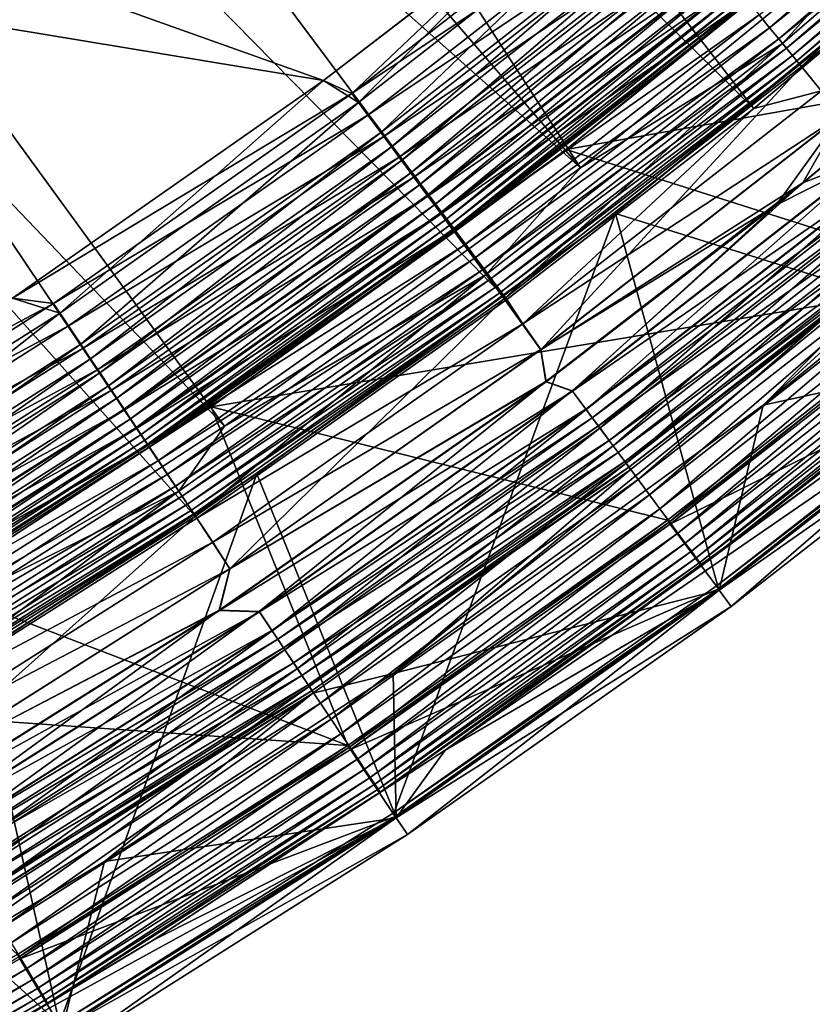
# Model space of a CAD drawing. Header units: metres. Extents: x -901 to 901, y -486 to 401.
# Tile 266 of 370: x 802 to 822, y -371 to -347. Entities that reach past the tile are written whole.
import ezdxf

# ---------------------------------------------------------------- set-up
doc = ezdxf.new("R2010")
doc.units = ezdxf.units.M

msp = doc.modelspace()

# ---------------------------------------------------------------- linework, layer by layer
at = {"layer": 'top'}
for points in [[(783.162964, -338.748993, -620), (809.654236, -348.189758, -620), (776.2547, -342.662476, -620)], [(776.2547, -342.662476, -618), (809.654236, -348.189758, -618), (783.162964, -338.748993, -618)], [(815.076965, -344.025665, -620), (809.654236, -348.189758, -620), (783.162964, -338.748993, -620)], [(809.654236, -348.189758, -618), (815.710266, -343.518036, -618), (783.162964, -338.748993, -618)], [(820.691467, -346.881836, -616.963562), (820.43219, -346.565948, -617.502808), (827.715332, -340.825775, -616.963562)], [(820.691467, -346.881836, -616.963562), (827.715332, -340.825775, -616.963562), (827.953674, -341.088715, -616.387024)], [(820.916626, -347.156158, -616.387024), (820.691467, -346.881836, -616.963562), (827.953674, -341.088715, -616.387024)], [(827.953674, -341.088715, -616.387024), (828.153381, -341.309021, -615.778259), (820.916626, -347.156158, -616.387024)], [(828.153381, -341.309021, -615.778259), (821.105286, -347.386017, -615.778259), (820.916626, -347.156158, -616.387024)], [(828.153381, -341.309021, -615.778259), (828.312256, -341.484283, -615.142639), (821.105286, -347.386017, -615.778259)], [(828.312256, -341.484283, -615.142639), (821.25531, -347.568848, -615.142639), (821.105286, -347.386017, -615.778259)], [(821.25531, -347.568848, -615.142639), (828.312256, -341.484283, -615.142639), (828.429077, -341.61319, -614.487244)], [(821.365723, -347.703308, -614.487244), (821.25531, -347.568848, -615.142639), (828.429077, -341.61319, -614.487244)], [(821.365723, -347.703308, -614.487244), (828.429077, -341.61319, -614.487244), (828.502991, -341.694733, -613.819397)], [(821.435547, -347.788361, -613.819397), (821.365723, -347.703308, -614.487244), (828.502991, -341.694733, -613.819397)], [(828.502991, -341.694733, -613.819397), (825.368408, -344.534973, -613.146606), (821.435547, -347.788361, -613.819397)], [(809.654236, -348.189758, -620), (801.958496, -353.575134, -620), (776.2547, -342.662476, -620)], [(801.958496, -353.575104, -618), (809.654236, -348.189758, -618), (776.2547, -342.662476, -618)], [(810.350159, -348.505585, -619.966919), (817.466675, -342.952972, -619.966919), (817.891479, -343.470581, -619.86853)], [(810.350159, -348.505585, -619.966919), (815.076965, -344.025665, -620), (817.466675, -342.952972, -619.966919)], [(817.647156, -343.172913, -617.90625), (815.710266, -343.518036, -618), (810.519653, -348.7341, -617.90625)], [(810.519653, -348.7341, -617.90625), (811.071228, -349.477631, -617.629578), (817.647156, -343.172913, -617.90625)], [(811.071228, -349.477631, -617.629578), (818.234558, -343.888519, -617.629578), (817.647156, -343.172913, -617.90625)], [(815.656799, -349.89209, -613.111694), (833.115356, -346.794128, -107.279144), (824.058167, -343.024353, -613.111694)], [(820.174988, -346.252655, -613.591614), (815.656799, -349.89209, -613.111694), (824.058167, -343.024353, -613.111694)], [(810.749084, -349.043396, -619.86853), (810.350159, -348.505585, -619.966919), (817.891479, -343.470581, -619.86853)], [(810.749084, -349.043396, -619.86853), (817.891479, -343.470581, -619.86853), (818.309204, -343.979462, -619.706055)], [(815.710266, -343.518036, -618), (809.654236, -348.189758, -618), (810.519653, -348.7341, -617.90625)], [(811.071228, -349.477631, -617.629578), (811.332092, -349.829285, -617.425049), (818.234558, -343.888519, -617.629578)], [(811.332092, -349.829285, -617.425049), (818.512329, -344.226929, -617.425049), (818.234558, -343.888519, -617.629578)], [(810.350159, -348.505585, -619.966919), (809.654236, -348.189758, -620), (815.076965, -344.025665, -620)], [(811.141296, -349.572144, -619.706055), (810.749084, -349.043396, -619.86853), (818.309204, -343.979462, -619.706055)], [(818.309204, -343.979462, -619.706055), (818.714966, -344.473877, -619.480652), (811.141296, -349.572144, -619.706055)], [(811.579651, -350.163025, -617.179138), (818.512329, -344.226929, -617.425049), (811.332092, -349.829285, -617.425049)], [(811.579651, -350.163025, -617.179138), (818.776001, -344.548157, -617.179138), (818.512329, -344.226929, -617.425049)], [(818.714966, -344.473877, -619.480652), (811.5224, -350.085846, -619.480652), (811.141296, -349.572144, -619.706055)], [(818.714966, -344.473877, -619.480652), (819.104431, -344.948334, -619.19397), (811.5224, -350.085846, -619.480652)], [(811.811829, -350.476013, -616.894409), (818.776001, -344.548157, -617.179138), (811.579651, -350.163025, -617.179138)], [(811.811829, -350.476013, -616.894409), (819.023193, -344.849365, -616.894409), (818.776001, -344.548157, -617.179138)], [(825.368408, -344.534973, -613.146606), (827.106445, -354.669556, -107.314049), (816.877258, -351.476166, -613.146606)], [(825.368408, -344.534973, -613.146606), (816.877258, -351.476166, -613.146606), (821.435547, -347.788361, -613.819397)], [(812.026367, -350.765289, -616.573364), (819.023193, -344.849365, -616.894409), (811.811829, -350.476013, -616.894409)], [(812.026367, -350.765289, -616.573364), (819.251709, -345.127777, -616.573364), (819.023193, -344.849365, -616.894409)], [(819.104431, -344.948334, -619.19397), (811.888062, -350.578857, -619.19397), (811.5224, -350.085846, -619.480652)], [(811.888062, -350.578857, -619.19397), (819.104431, -344.948334, -619.19397), (819.47406, -345.398682, -618.849182)], [(812.221375, -351.028107, -616.218872), (819.251709, -345.127777, -616.573364), (812.026367, -350.765289, -616.573364)], [(812.221375, -351.028107, -616.218872), (819.459351, -345.380737, -616.218872), (819.251709, -345.127777, -616.573364)], [(812.235168, -351.046783, -618.849182), (811.888062, -350.578857, -619.19397), (819.47406, -345.398682, -618.849182)], [(819.459351, -345.380737, -616.218872), (812.221375, -351.028107, -616.218872), (812.39502, -351.262238, -615.834167)], [(812.235168, -351.046783, -618.849182), (819.47406, -345.398682, -618.849182), (819.820679, -345.820984, -618.449951)], [(819.644287, -345.606049, -615.834167), (819.459351, -345.380737, -616.218872), (812.39502, -351.262238, -615.834167)], [(812.39502, -351.262238, -615.834167), (812.545837, -351.465515, -615.422974), (819.644287, -345.606049, -615.834167)], [(812.545837, -351.465515, -615.422974), (819.804871, -345.801697, -615.422974), (819.644287, -345.606049, -615.834167)], [(812.560669, -351.485565, -618.449951), (812.235168, -351.046783, -618.849182), (819.820679, -345.820984, -618.449951)], [(819.804871, -345.801697, -615.422974), (812.545837, -351.465515, -615.422974), (812.67218, -351.635864, -614.98877)], [(819.820679, -345.820984, -618.449951), (820.141052, -346.211304, -617.999878), (812.560669, -351.485565, -618.449951)], [(819.939453, -345.965637, -614.98877), (819.804871, -345.801697, -615.422974), (812.67218, -351.635864, -614.98877)], [(812.67218, -351.635864, -614.98877), (812.772705, -351.771362, -614.5354), (819.939453, -345.965637, -614.98877)], [(812.772705, -351.771362, -614.5354), (820.046448, -346.096039, -614.5354), (819.939453, -345.965637, -614.98877)], [(820.046448, -346.096039, -614.5354), (812.772705, -351.771362, -614.5354), (812.846619, -351.871033, -614.067932)], [(820.125183, -346.191956, -614.067932), (820.046448, -346.096039, -614.5354), (812.846619, -351.871033, -614.067932)], [(820.141052, -346.211304, -617.999878), (812.861511, -351.891113, -617.999878), (812.560669, -351.485565, -618.449951)], [(812.846619, -351.871033, -614.067932), (812.893372, -351.934082, -613.591614), (820.125183, -346.191956, -614.067932)], [(820.141052, -346.211304, -617.999878), (820.43219, -346.565948, -617.502808), (812.861511, -351.891113, -617.999878)], [(812.893372, -351.934082, -613.591614), (820.174988, -346.252655, -613.591614), (820.125183, -346.191956, -614.067932)], [(812.893372, -351.934082, -613.591614), (815.656799, -349.89209, -613.111694), (820.174988, -346.252655, -613.591614)], [(820.43219, -346.565948, -617.502808), (813.134888, -352.259613, -617.502808), (812.861511, -351.891113, -617.999878)], [(813.134888, -352.259613, -617.502808), (820.43219, -346.565948, -617.502808), (820.691467, -346.881836, -616.963562)], [(813.378357, -352.58786, -616.963562), (813.134888, -352.259613, -617.502808), (820.691467, -346.881836, -616.963562)], [(813.378357, -352.58786, -616.963562), (820.691467, -346.881836, -616.963562), (820.916626, -347.156158, -616.387024)], [(825.789246, -353.113739, -107.279144), (833.115356, -346.794128, -107.279144), (815.656799, -349.89209, -613.111694)], [(813.589783, -352.872864, -616.387024), (813.378357, -352.58786, -616.963562), (820.916626, -347.156158, -616.387024)], [(820.916626, -347.156158, -616.387024), (821.105286, -347.386017, -615.778259), (813.589783, -352.872864, -616.387024)], [(821.105286, -347.386017, -615.778259), (813.766907, -353.111694, -615.778259), (813.589783, -352.872864, -616.387024)], [(821.105286, -347.386017, -615.778259), (821.25531, -347.568848, -615.142639), (813.766907, -353.111694, -615.778259)], [(821.25531, -347.568848, -615.142639), (813.907837, -353.301666, -615.142639), (813.766907, -353.111694, -615.778259)], [(813.907837, -353.301666, -615.142639), (821.25531, -347.568848, -615.142639), (821.365723, -347.703308, -614.487244)], [(814.011475, -353.441376, -614.487244), (813.907837, -353.301666, -615.142639), (821.365723, -347.703308, -614.487244)], [(814.011475, -353.441376, -614.487244), (821.365723, -347.703308, -614.487244), (821.435547, -347.788361, -613.819397)], [(814.077026, -353.529755, -613.819397), (814.011475, -353.441376, -614.487244), (821.435547, -347.788361, -613.819397)], [(821.435547, -347.788361, -613.819397), (816.877258, -351.476166, -613.146606), (814.077026, -353.529755, -613.819397)], [(809.654236, -348.189758, -618), (801.958496, -353.575104, -618), (803.127502, -353.94162, -617.90625)], [(801.958496, -353.575134, -620), (809.654236, -348.189758, -620), (810.350159, -348.505585, -619.966919)], [(810.519653, -348.7341, -617.90625), (809.654236, -348.189758, -618), (803.127502, -353.94162, -617.90625)], [(802.96936, -353.705048, -619.966919), (801.958496, -353.575134, -620), (810.350159, -348.505585, -619.966919)], [(802.96936, -353.705048, -619.966919), (810.350159, -348.505585, -619.966919), (810.749084, -349.043396, -619.86853)], [(803.127502, -353.94162, -617.90625), (803.641907, -354.711304, -617.629578), (810.519653, -348.7341, -617.90625)], [(803.641907, -354.711304, -617.629578), (811.071228, -349.477631, -617.629578), (810.519653, -348.7341, -617.90625)], [(803.341492, -354.26178, -619.86853), (802.96936, -353.705048, -619.966919), (810.749084, -349.043396, -619.86853)], [(803.341492, -354.26178, -619.86853), (810.749084, -349.043396, -619.86853), (811.141296, -349.572144, -619.706055)], [(803.707275, -354.809143, -619.706055), (803.341492, -354.26178, -619.86853), (811.141296, -349.572144, -619.706055)], [(803.641907, -354.711304, -617.629578), (803.885193, -355.075348, -617.425049), (811.071228, -349.477631, -617.629578)], [(811.141296, -349.572144, -619.706055), (811.5224, -350.085846, -619.480652), (803.707275, -354.809143, -619.706055)], [(803.885193, -355.075348, -617.425049), (811.332092, -349.829285, -617.425049), (811.071228, -349.477631, -617.629578)], [(804.116089, -355.420837, -617.179138), (811.332092, -349.829285, -617.425049), (803.885193, -355.075348, -617.425049)], [(804.116089, -355.420837, -617.179138), (811.579651, -350.163025, -617.179138), (811.332092, -349.829285, -617.425049)], [(806.873718, -356.264465, -613.111694), (825.789246, -353.113739, -107.279144), (815.656799, -349.89209, -613.111694)], [(806.873718, -356.264465, -613.111694), (815.656799, -349.89209, -613.111694), (812.893372, -351.934082, -613.591614)], [(811.5224, -350.085846, -619.480652), (804.062683, -355.340912, -619.480652), (803.707275, -354.809143, -619.706055)], [(811.5224, -350.085846, -619.480652), (811.888062, -350.578857, -619.19397), (804.062683, -355.340912, -619.480652)], [(804.332581, -355.744812, -616.894409), (811.579651, -350.163025, -617.179138), (804.116089, -355.420837, -617.179138)], [(804.332581, -355.744812, -616.894409), (811.811829, -350.476013, -616.894409), (811.579651, -350.163025, -617.179138)], [(804.532715, -356.044281, -616.573364), (811.811829, -350.476013, -616.894409), (804.332581, -355.744812, -616.894409)], [(804.532715, -356.044281, -616.573364), (812.026367, -350.765289, -616.573364), (811.811829, -350.476013, -616.894409)], [(811.888062, -350.578857, -619.19397), (804.403748, -355.851288, -619.19397), (804.062683, -355.340912, -619.480652)], [(804.403748, -355.851288, -619.19397), (811.888062, -350.578857, -619.19397), (812.235168, -351.046783, -618.849182)], [(804.7146, -356.316345, -616.218872), (812.026367, -350.765289, -616.573364), (804.532715, -356.044281, -616.573364)], [(804.7146, -356.316345, -616.218872), (812.221375, -351.028107, -616.218872), (812.026367, -350.765289, -616.573364)], [(812.221375, -351.028107, -616.218872), (804.7146, -356.316345, -616.218872), (804.876526, -356.558716, -615.834167)], [(812.39502, -351.262238, -615.834167), (812.221375, -351.028107, -616.218872), (804.876526, -356.558716, -615.834167)], [(804.727478, -356.335663, -618.849182), (804.403748, -355.851288, -619.19397), (812.235168, -351.046783, -618.849182)], [(804.727478, -356.335663, -618.849182), (812.235168, -351.046783, -618.849182), (812.560669, -351.485565, -618.449951)], [(804.876526, -356.558716, -615.834167), (805.017212, -356.769165, -615.422974), (812.39502, -351.262238, -615.834167)], [(805.017212, -356.769165, -615.422974), (812.545837, -351.465515, -615.422974), (812.39502, -351.262238, -615.834167)], [(805.031067, -356.789886, -618.449951), (804.727478, -356.335663, -618.849182), (812.560669, -351.485565, -618.449951)], [(812.545837, -351.465515, -615.422974), (805.017212, -356.769165, -615.422974), (805.135071, -356.945496, -614.98877)], [(812.560669, -351.485565, -618.449951), (812.861511, -351.891113, -617.999878), (805.031067, -356.789886, -618.449951)], [(812.67218, -351.635864, -614.98877), (812.545837, -351.465515, -615.422974), (805.135071, -356.945496, -614.98877)], [(816.877258, -351.476166, -613.146606), (811.401733, -366.300629, -107.314049), (808.000305, -357.916626, -613.146606)], [(816.877258, -351.476166, -613.146606), (808.000305, -357.916626, -613.146606), (814.077026, -353.529755, -613.819397)], [(816.877258, -351.476166, -613.146606), (819.402466, -360.676178, -107.314049), (811.401733, -366.300629, -107.314049)], [(827.106445, -354.669556, -107.314049), (819.402466, -360.676178, -107.314049), (816.877258, -351.476166, -613.146606)], [(805.135071, -356.945496, -614.98877), (805.228821, -357.085754, -614.5354), (812.67218, -351.635864, -614.98877)], [(805.228821, -357.085754, -614.5354), (812.772705, -351.771362, -614.5354), (812.67218, -351.635864, -614.98877)], [(812.861511, -351.891113, -617.999878), (805.311646, -357.209717, -617.999878), (805.031067, -356.789886, -618.449951)], [(812.772705, -351.771362, -614.5354), (805.228821, -357.085754, -614.5354), (805.297729, -357.188904, -614.067932)], [(812.846619, -351.871033, -614.067932), (812.772705, -351.771362, -614.5354), (805.297729, -357.188904, -614.067932)], [(805.297729, -357.188904, -614.067932), (805.34137, -357.254181, -613.591614), (812.846619, -351.871033, -614.067932)], [(812.861511, -351.891113, -617.999878), (813.134888, -352.259613, -617.502808), (805.311646, -357.209717, -617.999878)], [(805.34137, -357.254181, -613.591614), (812.893372, -351.934082, -613.591614), (812.846619, -351.871033, -614.067932)], [(805.34137, -357.254181, -613.591614), (806.873718, -356.264465, -613.111694), (812.893372, -351.934082, -613.591614)], [(813.134888, -352.259613, -617.502808), (805.566589, -357.591187, -617.502808), (805.311646, -357.209717, -617.999878)], [(805.566589, -357.591187, -617.502808), (813.134888, -352.259613, -617.502808), (813.378357, -352.58786, -616.963562)], [(805.79364, -357.930969, -616.963562), (805.566589, -357.591187, -617.502808), (813.378357, -352.58786, -616.963562)], [(805.79364, -357.930969, -616.963562), (813.378357, -352.58786, -616.963562), (813.589783, -352.872864, -616.387024)], [(805.990845, -358.226013, -616.387024), (805.79364, -357.930969, -616.963562), (813.589783, -352.872864, -616.387024)], [(813.589783, -352.872864, -616.387024), (813.766907, -353.111694, -615.778259), (805.990845, -358.226013, -616.387024)], [(813.766907, -353.111694, -615.778259), (806.156067, -358.473236, -615.778259), (805.990845, -358.226013, -616.387024)], [(813.766907, -353.111694, -615.778259), (813.907837, -353.301666, -615.142639), (806.156067, -358.473236, -615.778259)], [(806.873718, -356.264465, -613.111694), (818.161743, -359.066223, -107.279144), (825.789246, -353.113739, -107.279144)], [(818.161743, -359.066223, -107.279144), (818.232483, -359.16156, -98), (825.789246, -353.113739, -107.279144)], [(818.232483, -359.16156, -98), (825.864502, -353.205475, -98), (825.789246, -353.113739, -107.279144)], [(825.864502, -353.205475, -98), (818.232483, -359.16156, -98), (827.133362, -354.751526, -98)], [(813.907837, -353.301666, -615.142639), (806.287537, -358.669891, -615.142639), (806.156067, -358.473236, -615.778259)], [(806.287537, -358.669891, -615.142639), (813.907837, -353.301666, -615.142639), (814.011475, -353.441376, -614.487244)], [(806.384155, -358.814514, -614.487244), (806.287537, -358.669891, -615.142639), (814.011475, -353.441376, -614.487244)], [(806.384155, -358.814514, -614.487244), (814.011475, -353.441376, -614.487244), (814.077026, -353.529755, -613.819397)], [(794.731628, -358.122803, -620), (801.958496, -353.575134, -620), (802.96936, -353.705048, -619.966919)], [(795.341492, -358.53894, -619.966919), (794.731628, -358.122803, -620), (802.96936, -353.705048, -619.966919)], [(795.341492, -358.53894, -619.966919), (802.96936, -353.705048, -619.966919), (803.341492, -354.26178, -619.86853)], [(803.127502, -353.94162, -617.90625), (801.958496, -353.575104, -618), (795.487793, -358.78299, -617.90625)], [(806.445313, -358.906036, -613.819397), (806.384155, -358.814514, -614.487244), (814.077026, -353.529755, -613.819397)], [(814.077026, -353.529755, -613.819397), (808.000305, -357.916626, -613.146606), (806.445313, -358.906036, -613.819397)], [(795.487793, -358.78299, -617.90625), (795.963867, -359.576996, -617.629578), (803.127502, -353.94162, -617.90625)], [(795.963867, -359.576996, -617.629578), (803.641907, -354.711304, -617.629578), (803.127502, -353.94162, -617.90625)], [(795.685852, -359.113281, -619.86853), (795.341492, -358.53894, -619.966919), (803.341492, -354.26178, -619.86853)], [(795.685852, -359.113281, -619.86853), (803.341492, -354.26178, -619.86853), (803.707275, -354.809143, -619.706055)], [(819.402466, -360.676178, -107.314049), (827.106445, -354.669556, -107.314049), (827.133362, -354.751526, -98)], [(796.024353, -359.677917, -619.706055), (795.685852, -359.113281, -619.86853), (803.707275, -354.809143, -619.706055)], [(795.963867, -359.576996, -617.629578), (796.188965, -359.952545, -617.425049), (803.641907, -354.711304, -617.629578)], [(803.707275, -354.809143, -619.706055), (804.062683, -355.340912, -619.480652), (796.024353, -359.677917, -619.706055)], [(796.188965, -359.952545, -617.425049), (803.885193, -355.075348, -617.425049), (803.641907, -354.711304, -617.629578)], [(827.133362, -354.751526, -98), (818.232483, -359.16156, -98), (819.423889, -360.768005, -98)], [(819.423889, -360.768005, -98), (819.402466, -360.676178, -107.314049), (827.133362, -354.751526, -98)], [(796.402649, -360.30896, -617.179138), (803.885193, -355.075348, -617.425049), (796.188965, -359.952545, -617.425049)], [(796.402649, -360.30896, -617.179138), (804.116089, -355.420837, -617.179138), (803.885193, -355.075348, -617.425049)], [(804.062683, -355.340912, -619.480652), (796.35321, -360.226501, -619.480652), (796.024353, -359.677917, -619.706055)], [(804.062683, -355.340912, -619.480652), (804.403748, -355.851288, -619.19397), (796.35321, -360.226501, -619.480652)], [(796.603027, -360.643158, -616.894409), (804.116089, -355.420837, -617.179138), (796.402649, -360.30896, -617.179138)], [(796.603027, -360.643158, -616.894409), (804.332581, -355.744812, -616.894409), (804.116089, -355.420837, -617.179138)], [(804.403748, -355.851288, -619.19397), (796.668884, -360.752991, -619.19397), (796.35321, -360.226501, -619.480652)], [(796.788208, -360.952087, -616.573364), (804.332581, -355.744812, -616.894409), (796.603027, -360.643158, -616.894409)], [(796.668884, -360.752991, -619.19397), (804.403748, -355.851288, -619.19397), (804.727478, -356.335663, -618.849182)], [(796.788208, -360.952087, -616.573364), (804.532715, -356.044281, -616.573364), (804.332581, -355.744812, -616.894409)], [(796.956482, -361.232758, -616.218872), (804.532715, -356.044281, -616.573364), (796.788208, -360.952087, -616.573364)], [(796.956482, -361.232758, -616.218872), (804.7146, -356.316345, -616.218872), (804.532715, -356.044281, -616.573364)], [(796.968445, -361.252686, -618.849182), (796.668884, -360.752991, -619.19397), (804.727478, -356.335663, -618.849182)], [(804.7146, -356.316345, -616.218872), (796.956482, -361.232758, -616.218872), (797.106384, -361.482788, -615.834167)], [(796.968445, -361.252686, -618.849182), (804.727478, -356.335663, -618.849182), (805.031067, -356.789886, -618.449951)], [(804.876526, -356.558716, -615.834167), (804.7146, -356.316345, -616.218872), (797.106384, -361.482788, -615.834167)], [(800.02124, -360.725891, -613.111694), (810.251465, -364.63736, -107.279144), (806.873718, -356.264465, -613.111694)], [(800.02124, -360.725891, -613.111694), (806.873718, -356.264465, -613.111694), (805.34137, -357.254181, -613.591614)], [(810.251465, -364.63736, -107.279144), (818.161743, -359.066223, -107.279144), (806.873718, -356.264465, -613.111694)], [(797.106384, -361.482788, -615.834167), (797.236511, -361.69986, -615.422974), (804.876526, -356.558716, -615.834167)], [(797.236511, -361.69986, -615.422974), (805.017212, -356.769165, -615.422974), (804.876526, -356.558716, -615.834167)], [(797.249329, -361.721252, -618.449951), (796.968445, -361.252686, -618.849182), (805.031067, -356.789886, -618.449951)], [(805.017212, -356.769165, -615.422974), (797.236511, -361.69986, -615.422974), (797.345581, -361.881775, -614.98877)], [(805.031067, -356.789886, -618.449951), (805.311646, -357.209717, -617.999878), (797.249329, -361.721252, -618.449951)], [(805.135071, -356.945496, -614.98877), (805.017212, -356.769165, -615.422974), (797.345581, -361.881775, -614.98877)], [(797.345581, -361.881775, -614.98877), (797.432312, -362.026489, -614.5354), (805.135071, -356.945496, -614.98877)], [(797.432312, -362.026489, -614.5354), (805.228821, -357.085754, -614.5354), (805.135071, -356.945496, -614.98877)], [(805.228821, -357.085754, -614.5354), (797.432312, -362.026489, -614.5354), (797.496155, -362.132904, -614.067932)], [(805.297729, -357.188904, -614.067932), (805.228821, -357.085754, -614.5354), (797.496155, -362.132904, -614.067932)], [(805.311646, -357.209717, -617.999878), (797.509033, -362.154358, -617.999878), (797.249329, -361.721252, -618.449951)], [(797.496155, -362.132904, -614.067932), (797.536499, -362.200226, -613.591614), (805.297729, -357.188904, -614.067932)], [(805.311646, -357.209717, -617.999878), (805.566589, -357.591187, -617.502808), (797.509033, -362.154358, -617.999878)], [(797.536499, -362.200226, -613.591614), (805.34137, -357.254181, -613.591614), (805.297729, -357.188904, -614.067932)], [(797.536499, -362.200226, -613.591614), (800.02124, -360.725891, -613.111694), (805.34137, -357.254181, -613.591614)], [(805.566589, -357.591187, -617.502808), (797.744934, -362.547882, -617.502808), (797.509033, -362.154358, -617.999878)], [(797.744934, -362.547882, -617.502808), (805.566589, -357.591187, -617.502808), (805.79364, -357.930969, -616.963562)], [(797.955078, -362.898407, -616.963562), (797.744934, -362.547882, -617.502808), (805.79364, -357.930969, -616.963562)], [(797.955078, -362.898407, -616.963562), (805.79364, -357.930969, -616.963562), (805.990845, -358.226013, -616.387024)], [(808.000305, -357.916626, -613.146606), (803.118591, -371.528687, -107.314049), (801.075378, -362.425171, -613.146606)], [(808.000305, -357.916626, -613.146606), (801.075378, -362.425171, -613.146606), (806.445313, -358.906036, -613.819397)], [(811.401733, -366.300629, -107.314049), (803.118591, -371.528687, -107.314049), (808.000305, -357.916626, -613.146606)], [(798.137512, -363.202759, -616.387024), (797.955078, -362.898407, -616.963562), (805.990845, -358.226013, -616.387024)], [(805.990845, -358.226013, -616.387024), (806.156067, -358.473236, -615.778259), (798.137512, -363.202759, -616.387024)], [(806.156067, -358.473236, -615.778259), (798.290466, -363.457794, -615.778259), (798.137512, -363.202759, -616.387024)], [(806.156067, -358.473236, -615.778259), (806.287537, -358.669891, -615.142639), (798.290466, -363.457794, -615.778259)], [(806.287537, -358.669891, -615.142639), (798.412048, -363.660675, -615.142639), (798.290466, -363.457794, -615.778259)], [(798.412048, -363.660675, -615.142639), (806.287537, -358.669891, -615.142639), (806.384155, -358.814514, -614.487244)], [(798.501526, -363.809875, -614.487244), (798.412048, -363.660675, -615.142639), (806.384155, -358.814514, -614.487244)], [(798.501526, -363.809875, -614.487244), (806.384155, -358.814514, -614.487244), (806.445313, -358.906036, -613.819397)], [(798.558105, -363.904266, -613.819397), (798.501526, -363.809875, -614.487244), (806.445313, -358.906036, -613.819397)], [(806.445313, -358.906036, -613.819397), (801.075378, -362.425171, -613.146606), (798.558105, -363.904266, -613.819397)], [(810.251465, -364.63736, -107.279144), (810.317383, -364.736023, -98), (818.161743, -359.066223, -107.279144)], [(810.317383, -364.736023, -98), (818.232483, -359.16156, -98), (818.161743, -359.066223, -107.279144)], [(818.232483, -359.16156, -98), (810.317383, -364.736023, -98), (819.423889, -360.768005, -98)], [(810.251465, -364.63736, -107.279144), (800.02124, -360.725891, -613.111694), (795.244263, -363.593323, -613.111694)], [(819.423889, -360.768005, -98), (810.317383, -364.736023, -98), (811.428589, -366.398987, -98)], [(811.401733, -366.300629, -107.314049), (819.402466, -360.676178, -107.314049), (819.423889, -360.768005, -98)], [(811.428589, -366.398987, -98), (811.401733, -366.300629, -107.314049), (819.423889, -360.768005, -98)], [(803.118591, -371.528687, -107.314049), (796.247925, -365.322906, -613.146606), (801.075378, -362.425171, -613.146606)], [(802.077271, -369.813538, -107.279144), (810.251465, -364.63736, -107.279144), (795.244263, -363.593323, -613.111694)], [(802.077271, -369.813538, -107.279144), (802.138306, -369.915344, -98), (810.251465, -364.63736, -107.279144)], [(802.138306, -369.915344, -98), (810.317383, -364.736023, -98), (810.251465, -364.63736, -107.279144)], [(810.317383, -364.736023, -98), (802.138306, -369.915344, -98), (811.428589, -366.398987, -98)], [(803.118591, -371.528687, -107.314049), (794.567993, -376.346313, -107.314049), (796.247925, -365.322906, -613.146606)], [(803.118591, -371.528687, -107.314049), (811.401733, -366.300629, -107.314049), (811.428589, -366.398987, -98)], [(811.428589, -366.398987, -98), (802.138306, -369.915344, -98), (803.166565, -371.630859, -98)], [(803.166565, -371.630859, -98), (803.118591, -371.528687, -107.314049), (811.428589, -366.398987, -98)], [(793.714966, -374.687134, -98), (802.138306, -369.915344, -98), (802.077271, -369.813538, -107.279144)], [(802.138306, -369.915344, -98), (793.714966, -374.687134, -98), (803.166565, -371.630859, -98)]]:
    msp.add_3dface(points, dxfattribs=at)
at = {"layer": 'top0'}
for points in [[(816.009277, -350.350189, -0.803848), (788.569824, -308.014862, -29.814909), (783.200378, -312.214813, -29.8034)], [(816.009277, -350.350189, -0.803848), (824.436707, -343.46109, -0.803848), (788.569824, -308.014862, -29.814909)], [(789.547852, -309.118988, -32.412781), (820.303406, -348.878296, -3.399924), (784.133118, -313.363251, -32.401356)], [(826.218567, -343.902435, -3.399924), (820.303406, -348.878296, -3.399924), (789.547852, -309.118988, -32.412781)], [(777.629517, -316.145782, -29.79077), (816.009277, -350.350189, -0.803848), (783.200378, -312.214813, -29.8034)], [(784.133118, -313.363251, -32.401356), (814.191162, -353.609955, -3.399924), (778.5177, -317.338135, -32.388844)], [(820.303406, -348.878296, -3.399924), (814.191162, -353.609955, -3.399924), (784.133118, -313.363251, -32.401356)], [(771.867798, -319.798737, -29.776999), (807.198975, -356.74234, -0.803848), (777.629517, -316.145782, -29.79077)], [(807.198975, -356.74234, -0.803848), (816.009277, -350.350189, -0.803848), (777.629517, -316.145782, -29.79077)], [(778.5177, -317.338135, -32.388844), (806.518616, -359.015991, -3.399924), (772.715027, -321.034332, -32.375225)], [(814.191162, -353.609955, -3.399924), (806.518616, -359.015991, -3.399924), (778.5177, -317.338135, -32.388844)], [(771.867798, -319.798737, -29.776999), (800.325439, -361.217438, -0.803848), (807.198975, -356.74234, -0.803848)], [(806.518616, -359.015991, -3.399924), (798.623413, -364.016693, -3.399924), (772.715027, -321.034332, -32.375225)], [(828.050903, -341.196198, -0.456723), (821.008362, -347.268372, -0.456723), (821.479858, -347.842804, -0.204445)], [(828.050903, -341.196198, -0.456723), (824.436707, -343.46109, -0.803848), (821.008362, -347.268372, -0.456723)], [(828.550049, -341.746826, -0.204445), (828.050903, -341.196198, -0.456723), (821.479858, -347.842804, -0.204445)], [(828.550049, -341.746826, -0.204445), (821.479858, -347.842804, -0.204445), (822.457642, -349.054596)], [(824.436707, -343.46109, -0.803848), (816.009277, -350.350189, -0.803848), (821.008362, -347.268372, -0.456723)], [(820.303406, -348.878296, -3.399924), (826.218567, -343.902435, -3.399924), (821.972351, -348.442871, -3.101714)], [(832.073242, -345.64447, -5.959025), (829.289917, -349.056427, -87), (820.529846, -356.217529, -87)], [(832.073242, -345.64447, -5.959025), (820.529846, -356.217529, -87), (824.804626, -351.914398, -5.959025)], [(827.66687, -345.55365), (821.514099, -350.72348), (823.278625, -350.034363, -0.028766)], [(827.66687, -345.55365), (822.457642, -349.054596), (821.514099, -350.72348)], [(820.856873, -351.269318, -3), (826.38678, -346.685242, -3), (823.285156, -350.042267, -3.056892)], [(826.38678, -346.685242, -3), (820.856873, -351.269318, -3), (822.455078, -349.051483, -3)], [(821.008362, -347.268372, -0.456723), (813.675781, -352.989532, -0.456723), (814.11853, -353.586395, -0.204445)], [(821.008362, -347.268372, -0.456723), (816.009277, -350.350189, -0.803848), (813.675781, -352.989532, -0.456723)], [(821.479858, -347.842804, -0.204445), (821.008362, -347.268372, -0.456723), (814.11853, -353.586395, -0.204445)], [(821.479858, -347.842804, -0.204445), (814.11853, -353.586395, -0.204445), (815.033264, -354.848602)], [(822.457642, -349.054596), (821.479858, -347.842804, -0.204445), (815.033264, -354.848602)], [(814.581055, -354.2099, -3.101714), (820.303406, -348.878296, -3.399924), (821.972351, -348.442871, -3.101714)], [(821.972351, -348.442871, -3.101714), (822.455078, -349.051483, -3), (814.581055, -354.2099, -3.101714)], [(814.581055, -354.2099, -3.101714), (814.191162, -353.609955, -3.399924), (820.303406, -348.878296, -3.399924)], [(822.455078, -349.051483, -3), (815.030884, -354.845398, -3), (814.581055, -354.2099, -3.101714)], [(822.455078, -349.051483, -3), (820.856873, -351.269318, -3), (815.030884, -354.845398, -3)], [(822.457642, -349.054596), (815.033264, -354.848602), (821.514099, -350.72348)], [(827.156555, -354.780212, -87), (820.529846, -356.217529, -87), (829.289917, -349.056427, -87)], [(823.278625, -350.034363, -0.028766), (821.514099, -350.72348), (815.807678, -355.863525, -0.028766)], [(815.807678, -355.863525, -0.028766), (816.152771, -356.328674, -0.114353), (823.278625, -350.034363, -0.028766)], [(823.285156, -350.042267, -3.056892), (823.639343, -350.473846, -3.22474), (815.813782, -355.871735, -3.056892)], [(815.813782, -355.871735, -3.056892), (820.856873, -351.269318, -3), (823.285156, -350.042267, -3.056892)], [(816.152771, -356.328674, -0.114353), (823.646118, -350.482056, -0.114353), (823.278625, -350.034363, -0.028766)], [(816.009277, -350.350189, -0.803848), (807.198975, -356.74234, -0.803848), (813.675781, -352.989532, -0.456723)], [(823.639343, -350.473846, -3.22474), (816.146423, -356.32016, -3.22474), (815.813782, -355.871735, -3.056892)], [(823.639343, -350.473846, -3.22474), (823.806763, -350.677795, -3.348771), (816.146423, -356.32016, -3.22474)], [(816.152771, -356.328674, -0.114353), (816.491943, -356.785919, -0.255695), (823.646118, -350.482056, -0.114353)], [(816.491943, -356.785919, -0.255695), (824.007324, -350.922089, -0.255695), (823.646118, -350.482056, -0.114353)], [(821.514099, -350.72348), (815.033264, -354.848602), (815.151062, -355.632111)], [(821.514099, -350.72348), (815.151062, -355.632111), (815.807678, -355.863525, -0.028766)], [(823.806763, -350.677795, -3.348771), (816.30365, -356.532074, -3.348771), (816.146423, -356.32016, -3.22474)], [(823.806763, -350.677795, -3.348771), (823.965576, -350.871277, -3.497899), (816.30365, -356.532074, -3.348771)], [(823.965576, -350.871277, -3.497899), (816.452759, -356.733093, -3.497899), (816.30365, -356.532074, -3.348771)], [(823.965576, -350.871277, -3.497899), (824.251709, -351.21991, -3.865118), (816.452759, -356.733093, -3.497899)], [(816.491943, -356.785919, -0.255695), (816.82135, -357.230011, -0.451727), (824.007324, -350.922089, -0.255695)], [(816.82135, -357.230011, -0.451727), (824.358093, -351.349487, -0.451727), (824.007324, -350.922089, -0.255695)], [(820.856873, -351.269318, -3), (815.159912, -355.643982, -3), (815.030884, -354.845398, -3)], [(815.813782, -355.871735, -3.056892), (815.159912, -355.643982, -3), (820.856873, -351.269318, -3)], [(824.251709, -351.21991, -3.865118), (816.721436, -357.095337, -3.865118), (816.452759, -356.733093, -3.497899)], [(824.251709, -351.21991, -3.865118), (824.487183, -351.506775, -4.312942), (816.721436, -357.095337, -3.865118)], [(824.487183, -351.506775, -4.312942), (816.942566, -357.393433, -4.312942), (816.721436, -357.095337, -3.865118)], [(816.82135, -357.230011, -0.451727), (817.137329, -357.655975, -0.70103), (824.358093, -351.349487, -0.451727)], [(824.487183, -351.506775, -4.312942), (824.66333, -351.721375, -4.82471), (816.942566, -357.393433, -4.312942)], [(817.137329, -357.655975, -0.70103), (824.69458, -351.75946, -0.70103), (824.358093, -351.349487, -0.451727)], [(824.66333, -351.721375, -4.82471), (817.107971, -357.616394, -4.82471), (816.942566, -357.393433, -4.312942)], [(824.66333, -351.721375, -4.82471), (824.772888, -351.854858, -5.381563), (817.107971, -357.616394, -4.82471)], [(817.137329, -357.655975, -0.70103), (817.437012, -358.060028, -1.000777), (824.69458, -351.75946, -0.70103)], [(817.437012, -358.060028, -1.000777), (825.013794, -352.148346, -1.000777), (824.69458, -351.75946, -0.70103)], [(820.529846, -356.217529, -87), (811.371643, -362.861938, -87), (824.804626, -351.914398, -5.959025)], [(824.804626, -351.914398, -5.959025), (811.371643, -362.861938, -87), (817.237122, -357.820129, -5.959025)], [(824.772888, -351.854858, -5.381563), (817.210876, -357.755096, -5.381563), (817.107971, -357.616394, -4.82471)], [(824.772888, -351.854858, -5.381563), (824.804626, -351.914398, -5.959025), (817.210876, -357.755096, -5.381563)], [(824.804626, -351.914398, -5.959025), (817.237122, -357.820129, -5.959025), (817.210876, -357.755096, -5.381563)], [(817.437012, -358.060028, -1.000777), (817.717834, -358.438599, -1.34779), (825.013794, -352.148346, -1.000777)], [(817.717834, -358.438599, -1.34779), (825.312805, -352.512665, -1.34779), (825.013794, -352.148346, -1.000777)], [(817.717834, -358.438599, -1.34779), (817.977173, -358.788147, -1.738888), (825.312805, -352.512665, -1.34779)], [(817.977173, -358.788147, -1.738888), (825.588989, -352.849091, -1.738888), (825.312805, -352.512665, -1.34779)], [(817.977173, -358.788147, -1.738888), (818.212402, -359.105286, -2.170691), (825.588989, -352.849091, -1.738888)], [(818.212402, -359.105286, -2.170691), (825.839478, -353.154327, -2.170691), (825.588989, -352.849091, -1.738888)], [(813.675781, -352.989532, -0.456723), (806.070984, -358.346863, -0.456723), (806.483887, -358.964722, -0.204445)], [(813.675781, -352.989532, -0.456723), (807.198975, -356.74234, -0.803848), (806.070984, -358.346863, -0.456723)], [(814.11853, -353.586395, -0.204445), (813.675781, -352.989532, -0.456723), (806.483887, -358.964722, -0.204445)], [(818.212402, -359.105286, -2.170691), (818.42157, -359.387268, -2.639013), (825.839478, -353.154327, -2.170691)], [(818.42157, -359.387268, -2.639013), (826.062256, -353.42572, -2.639013), (825.839478, -353.154327, -2.170691)], [(818.42157, -359.387268, -2.639013), (818.602783, -359.631531, -3.139467), (826.062256, -353.42572, -2.639013)], [(818.602783, -359.631531, -3.139467), (826.255188, -353.660767, -3.139467), (826.062256, -353.42572, -2.639013)], [(814.11853, -353.586395, -0.204445), (806.483887, -358.964722, -0.204445), (807.333557, -360.271362)], [(806.518616, -359.015991, -3.399924), (814.191162, -353.609955, -3.399924), (814.581055, -354.2099, -3.101714)], [(815.033264, -354.848602), (814.11853, -353.586395, -0.204445), (807.333557, -360.271362)], [(818.602783, -359.631531, -3.139467), (818.754028, -359.835449, -3.667668), (826.255188, -353.660767, -3.139467)], [(818.754028, -359.835449, -3.667668), (826.41626, -353.857056, -3.667668), (826.255188, -353.660767, -3.139467)], [(818.754028, -359.835449, -3.667668), (818.873718, -359.996765, -4.218875), (826.41626, -353.857056, -3.667668)], [(818.873718, -359.996765, -4.218875), (826.543701, -354.012299, -4.218875), (826.41626, -353.857056, -3.667668)], [(818.873718, -359.996765, -4.218875), (818.960876, -360.114258, -4.786941), (826.543701, -354.012299, -4.218875)], [(826.543701, -354.012299, -4.218875), (818.960876, -360.114258, -4.786941), (826.636536, -354.125397, -4.786941)], [(826.636536, -354.125397, -4.786941), (818.960876, -360.114258, -4.786941), (819.014832, -360.187073, -5.365363)], [(826.636536, -354.125397, -4.786941), (819.014832, -360.187073, -5.365363), (826.694031, -354.195435, -5.365363)], [(826.694031, -354.195435, -5.365363), (819.014832, -360.187073, -5.365363), (821.929138, -358.033752, -5.947641)], [(806.915283, -359.610168, -3.101714), (806.518616, -359.015991, -3.399924), (814.581055, -354.2099, -3.101714)], [(814.581055, -354.2099, -3.101714), (815.030884, -354.845398, -3), (806.915283, -359.610168, -3.101714)], [(815.030884, -354.845398, -3), (807.33136, -360.268036, -3), (806.915283, -359.610168, -3.101714)], [(815.030884, -354.845398, -3), (815.159912, -355.643982, -3), (807.33136, -360.268036, -3)], [(815.033264, -354.848602), (807.333557, -360.271362), (815.151062, -355.632111)], [(821.929138, -358.033752, -5.947641), (812.66333, -364.756256, -5.947641), (827.156555, -354.780212, -87)], [(827.156555, -354.780212, -87), (812.66333, -364.756256, -5.947641), (819.445557, -360.797913, -87)], [(827.156555, -354.780212, -87), (819.445557, -360.797913, -87), (820.529846, -356.217529, -87)], [(815.151062, -355.632111), (807.066772, -361.289337), (808.059326, -361.32196, -0.028766)], [(815.151062, -355.632111), (807.333557, -360.271362), (807.066772, -361.289337)], [(807.075073, -361.301605, -3), (815.159912, -355.643982, -3), (815.813782, -355.871735, -3.056892)], [(815.159912, -355.643982, -3), (807.075073, -361.301605, -3), (807.33136, -360.268036, -3)], [(815.807678, -355.863525, -0.028766), (815.151062, -355.632111), (808.059326, -361.32196, -0.028766)], [(808.065002, -361.330475, -3.056892), (807.075073, -361.301605, -3), (815.813782, -355.871735, -3.056892)], [(808.059326, -361.32196, -0.028766), (808.381104, -361.803497, -0.114353), (815.807678, -355.863525, -0.028766)], [(815.813782, -355.871735, -3.056892), (816.146423, -356.32016, -3.22474), (808.065002, -361.330475, -3.056892)], [(808.381104, -361.803497, -0.114353), (816.152771, -356.328674, -0.114353), (815.807678, -355.863525, -0.028766)], [(816.146423, -356.32016, -3.22474), (808.375244, -361.794647, -3.22474), (808.065002, -361.330475, -3.056892)], [(816.146423, -356.32016, -3.22474), (816.30365, -356.532074, -3.348771), (808.375244, -361.794647, -3.22474)], [(808.381104, -361.803497, -0.114353), (808.697449, -362.276825, -0.255695), (816.152771, -356.328674, -0.114353)], [(808.697449, -362.276825, -0.255695), (816.491943, -356.785919, -0.255695), (816.152771, -356.328674, -0.114353)], [(819.445557, -360.797913, -87), (811.371643, -362.861938, -87), (820.529846, -356.217529, -87)], [(816.30365, -356.532074, -3.348771), (808.521851, -362.014038, -3.348771), (808.375244, -361.794647, -3.22474)], [(816.30365, -356.532074, -3.348771), (816.452759, -356.733093, -3.497899), (808.521851, -362.014038, -3.348771)], [(807.198975, -356.74234, -0.803848), (800.325439, -361.217438, -0.803848), (806.070984, -358.346863, -0.456723)], [(816.452759, -356.733093, -3.497899), (808.660889, -362.222137, -3.497899), (808.521851, -362.014038, -3.348771)], [(816.452759, -356.733093, -3.497899), (816.721436, -357.095337, -3.865118), (808.660889, -362.222137, -3.497899)], [(808.697449, -362.276825, -0.255695), (809.0047, -362.736542, -0.451727), (816.491943, -356.785919, -0.255695)], [(809.0047, -362.736542, -0.451727), (816.82135, -357.230011, -0.451727), (816.491943, -356.785919, -0.255695)], [(816.721436, -357.095337, -3.865118), (808.91156, -362.597137, -3.865118), (808.660889, -362.222137, -3.497899)], [(816.721436, -357.095337, -3.865118), (816.942566, -357.393433, -4.312942), (808.91156, -362.597137, -3.865118)], [(809.0047, -362.736542, -0.451727), (809.299377, -363.17749, -0.70103), (816.82135, -357.230011, -0.451727)], [(809.299377, -363.17749, -0.70103), (817.137329, -357.655975, -0.70103), (816.82135, -357.230011, -0.451727)], [(816.942566, -357.393433, -4.312942), (809.117737, -362.905701, -4.312942), (808.91156, -362.597137, -3.865118)], [(816.942566, -357.393433, -4.312942), (817.107971, -357.616394, -4.82471), (809.117737, -362.905701, -4.312942)], [(817.107971, -357.616394, -4.82471), (809.272034, -363.136505, -4.82471), (809.117737, -362.905701, -4.312942)], [(817.107971, -357.616394, -4.82471), (817.210876, -357.755096, -5.381563), (809.272034, -363.136505, -4.82471)], [(817.210876, -357.755096, -5.381563), (809.367981, -363.280121, -5.381563), (809.272034, -363.136505, -4.82471)], [(809.299377, -363.17749, -0.70103), (809.578918, -363.595764, -1.000777), (817.137329, -357.655975, -0.70103)], [(817.210876, -357.755096, -5.381563), (817.237122, -357.820129, -5.959025), (809.367981, -363.280121, -5.381563)], [(817.237122, -357.820129, -5.959025), (809.388916, -363.347443, -5.959025), (809.367981, -363.280121, -5.381563)], [(811.371643, -362.861938, -87), (809.388916, -363.347443, -5.959025), (817.237122, -357.820129, -5.959025)], [(809.578918, -363.595764, -1.000777), (817.437012, -358.060028, -1.000777), (817.137329, -357.655975, -0.70103)], [(809.578918, -363.595764, -1.000777), (809.840881, -363.98764, -1.34779), (817.437012, -358.060028, -1.000777)], [(809.840881, -363.98764, -1.34779), (817.717834, -358.438599, -1.34779), (817.437012, -358.060028, -1.000777)], [(819.014832, -360.187073, -5.365363), (812.66333, -364.756256, -5.947641), (821.929138, -358.033752, -5.947641)], [(806.070984, -358.346863, -0.456723), (798.211548, -363.327484, -0.456723), (798.593628, -363.964905, -0.204445)], [(806.070984, -358.346863, -0.456723), (800.325439, -361.217438, -0.803848), (798.211548, -363.327484, -0.456723)], [(806.483887, -358.964722, -0.204445), (806.070984, -358.346863, -0.456723), (798.593628, -363.964905, -0.204445)], [(809.840881, -363.98764, -1.34779), (810.082703, -364.349487, -1.738888), (817.717834, -358.438599, -1.34779)], [(810.082703, -364.349487, -1.738888), (817.977173, -358.788147, -1.738888), (817.717834, -358.438599, -1.34779)], [(810.082703, -364.349487, -1.738888), (810.302124, -364.677795, -2.170691), (817.977173, -358.788147, -1.738888)], [(810.302124, -364.677795, -2.170691), (818.212402, -359.105286, -2.170691), (817.977173, -358.788147, -1.738888)], [(806.483887, -358.964722, -0.204445), (798.593628, -363.964905, -0.204445), (799.377075, -365.309753)], [(798.623413, -364.016693, -3.399924), (806.518616, -359.015991, -3.399924), (806.915283, -359.610168, -3.101714)], [(807.333557, -360.271362), (806.483887, -358.964722, -0.204445), (799.377075, -365.309753)], [(810.302124, -364.677795, -2.170691), (810.497192, -364.969696, -2.639013), (818.212402, -359.105286, -2.170691)], [(810.497192, -364.969696, -2.639013), (818.42157, -359.387268, -2.639013), (818.212402, -359.105286, -2.170691)], [(810.497192, -364.969696, -2.639013), (810.666199, -365.222565, -3.139467), (818.42157, -359.387268, -2.639013)], [(810.666199, -365.222565, -3.139467), (818.602783, -359.631531, -3.139467), (818.42157, -359.387268, -2.639013)], [(798.992798, -364.630707, -3.101714), (798.623413, -364.016693, -3.399924), (806.915283, -359.610168, -3.101714)], [(806.915283, -359.610168, -3.101714), (807.33136, -360.268036, -3), (798.992798, -364.630707, -3.101714)], [(810.666199, -365.222565, -3.139467), (810.807251, -365.433655, -3.667668), (818.602783, -359.631531, -3.139467)], [(810.807251, -365.433655, -3.667668), (818.754028, -359.835449, -3.667668), (818.602783, -359.631531, -3.139467)], [(810.807251, -365.433655, -3.667668), (810.918884, -365.600647, -4.218875), (818.754028, -359.835449, -3.667668)], [(810.918884, -365.600647, -4.218875), (818.873718, -359.996765, -4.218875), (818.754028, -359.835449, -3.667668)], [(810.918884, -365.600647, -4.218875), (811.000183, -365.72229, -4.786941), (818.873718, -359.996765, -4.218875)], [(811.000183, -365.72229, -4.786941), (818.960876, -360.114258, -4.786941), (818.873718, -359.996765, -4.218875)], [(807.33136, -360.268036, -3), (799.375, -365.306335, -3), (798.992798, -364.630707, -3.101714)], [(807.33136, -360.268036, -3), (807.075073, -361.301605, -3), (799.375, -365.306335, -3)], [(807.333557, -360.271362), (799.377075, -365.309753), (807.066772, -361.289337)], [(811.000183, -365.72229, -4.786941), (811.050537, -365.797638, -5.365363), (818.960876, -360.114258, -4.786941)], [(818.960876, -360.114258, -4.786941), (811.050537, -365.797638, -5.365363), (819.014832, -360.187073, -5.365363)], [(819.014832, -360.187073, -5.365363), (811.050537, -365.797638, -5.365363), (812.66333, -364.756256, -5.947641)], [(819.445557, -360.797913, -87), (811.448608, -366.429993, -87), (811.371643, -362.861938, -87)], [(812.66333, -364.756256, -5.947641), (811.448608, -366.429993, -87), (819.445557, -360.797913, -87)], [(807.075073, -361.301605, -3), (799.482727, -366.079315, -3), (799.375, -365.306335, -3)], [(807.066772, -361.289337), (799.377075, -365.309753), (799.475098, -366.06662)], [(807.066772, -361.289337), (799.475098, -366.06662), (800.051514, -366.396606, -0.028766)], [(799.482727, -366.079315, -3), (807.075073, -361.301605, -3), (808.065002, -361.330475, -3.056892)], [(800.056763, -366.405396, -3.056892), (799.482727, -366.079315, -3), (808.065002, -361.330475, -3.056892)], [(808.059326, -361.32196, -0.028766), (807.066772, -361.289337), (800.051514, -366.396606, -0.028766)], [(800.051514, -366.396606, -0.028766), (800.349304, -366.893372, -0.114353), (808.059326, -361.32196, -0.028766)], [(808.065002, -361.330475, -3.056892), (808.375244, -361.794647, -3.22474), (800.056763, -366.405396, -3.056892)], [(800.349304, -366.893372, -0.114353), (808.381104, -361.803497, -0.114353), (808.059326, -361.32196, -0.028766)], [(808.375244, -361.794647, -3.22474), (800.343872, -366.884247, -3.22474), (800.056763, -366.405396, -3.056892)], [(808.375244, -361.794647, -3.22474), (808.521851, -362.014038, -3.348771), (800.343872, -366.884247, -3.22474)], [(800.349304, -366.893372, -0.114353), (800.642029, -367.381653, -0.255695), (808.381104, -361.803497, -0.114353)], [(800.642029, -367.381653, -0.255695), (808.697449, -362.276825, -0.255695), (808.381104, -361.803497, -0.114353)], [(808.521851, -362.014038, -3.348771), (800.479553, -367.110565, -3.348771), (800.343872, -366.884247, -3.22474)], [(808.521851, -362.014038, -3.348771), (808.660889, -362.222137, -3.497899), (800.479553, -367.110565, -3.348771)], [(808.660889, -362.222137, -3.497899), (800.608215, -367.325226, -3.497899), (800.479553, -367.110565, -3.348771)], [(808.660889, -362.222137, -3.497899), (808.91156, -362.597137, -3.865118), (800.608215, -367.325226, -3.497899)], [(800.642029, -367.381653, -0.255695), (800.926392, -367.855896, -0.451727), (808.697449, -362.276825, -0.255695)], [(800.926392, -367.855896, -0.451727), (809.0047, -362.736542, -0.451727), (808.697449, -362.276825, -0.255695)], [(808.91156, -362.597137, -3.865118), (800.840149, -367.712097, -3.865118), (800.608215, -367.325226, -3.497899)], [(808.91156, -362.597137, -3.865118), (809.117737, -362.905701, -4.312942), (800.840149, -367.712097, -3.865118)], [(809.117737, -362.905701, -4.312942), (801.031006, -368.030396, -4.312942), (800.840149, -367.712097, -3.865118)], [(800.926392, -367.855896, -0.451727), (801.199097, -368.310791, -0.70103), (809.0047, -362.736542, -0.451727)], [(809.117737, -362.905701, -4.312942), (809.272034, -363.136505, -4.82471), (801.031006, -368.030396, -4.312942)], [(801.199097, -368.310791, -0.70103), (809.299377, -363.17749, -0.70103), (809.0047, -362.736542, -0.451727)], [(811.371643, -362.861938, -87), (804.229919, -367.511566, -87), (809.388916, -363.347443, -5.959025)], [(811.448608, -366.429993, -87), (804.229919, -367.511566, -87), (811.371643, -362.861938, -87)], [(809.272034, -363.136505, -4.82471), (801.173767, -368.268524, -4.82471), (801.031006, -368.030396, -4.312942)], [(809.272034, -363.136505, -4.82471), (809.367981, -363.280121, -5.381563), (801.173767, -368.268524, -4.82471)], [(801.199097, -368.310791, -0.70103), (801.457764, -368.742279, -1.000777), (809.299377, -363.17749, -0.70103)], [(801.457764, -368.742279, -1.000777), (809.578918, -363.595764, -1.000777), (809.299377, -363.17749, -0.70103)], [(804.229919, -367.511566, -87), (799.251343, -370.499969, -87), (809.388916, -363.347443, -5.959025)], [(809.388916, -363.347443, -5.959025), (799.251343, -370.499969, -87), (801.278992, -368.483002, -5.959025)], [(809.367981, -363.280121, -5.381563), (801.262573, -368.416656, -5.381563), (801.173767, -368.268524, -4.82471)], [(809.367981, -363.280121, -5.381563), (809.388916, -363.347443, -5.959025), (801.262573, -368.416656, -5.381563)], [(809.388916, -363.347443, -5.959025), (801.278992, -368.483002, -5.959025), (801.262573, -368.416656, -5.381563)], [(801.457764, -368.742279, -1.000777), (801.700134, -369.146545, -1.34779), (809.578918, -363.595764, -1.000777)], [(801.700134, -369.146545, -1.34779), (809.840881, -363.98764, -1.34779), (809.578918, -363.595764, -1.000777)], [(801.700134, -369.146545, -1.34779), (801.92395, -369.519836, -1.738888), (809.840881, -363.98764, -1.34779)], [(801.92395, -369.519836, -1.738888), (810.082703, -364.349487, -1.738888), (809.840881, -363.98764, -1.34779)], [(801.92395, -369.519836, -1.738888), (802.126953, -369.85849, -2.170691), (810.082703, -364.349487, -1.738888)], [(802.126953, -369.85849, -2.170691), (810.302124, -364.677795, -2.170691), (810.082703, -364.349487, -1.738888)], [(802.126953, -369.85849, -2.170691), (802.307495, -370.159637, -2.639013), (810.302124, -364.677795, -2.170691)], [(802.307495, -370.159637, -2.639013), (810.497192, -364.969696, -2.639013), (810.302124, -364.677795, -2.170691)], [(812.66333, -364.756256, -5.947641), (805.438538, -369.4599, -5.947641), (811.448608, -366.429993, -87)], [(811.050537, -365.797638, -5.365363), (805.438538, -369.4599, -5.947641), (812.66333, -364.756256, -5.947641)], [(802.307495, -370.159637, -2.639013), (802.463867, -370.420471, -3.139467), (810.497192, -364.969696, -2.639013)], [(802.463867, -370.420471, -3.139467), (810.666199, -365.222565, -3.139467), (810.497192, -364.969696, -2.639013)], [(802.463867, -370.420471, -3.139467), (802.594421, -370.638245, -3.667668), (810.666199, -365.222565, -3.139467)], [(802.594421, -370.638245, -3.667668), (810.807251, -365.433655, -3.667668), (810.666199, -365.222565, -3.139467)], [(802.594421, -370.638245, -3.667668), (802.697693, -370.810516, -4.218875), (810.807251, -365.433655, -3.667668)], [(802.697693, -370.810516, -4.218875), (810.918884, -365.600647, -4.218875), (810.807251, -365.433655, -3.667668)], [(802.697693, -370.810516, -4.218875), (802.772949, -370.936005, -4.786941), (810.918884, -365.600647, -4.218875)], [(802.772949, -370.936005, -4.786941), (811.000183, -365.72229, -4.786941), (810.918884, -365.600647, -4.218875)], [(802.772949, -370.936005, -4.786941), (802.819519, -371.013733, -5.365363), (811.000183, -365.72229, -4.786941)], [(802.819519, -371.013733, -5.365363), (811.050537, -365.797638, -5.365363), (811.000183, -365.72229, -4.786941)], [(802.819519, -371.013733, -5.365363), (805.438538, -369.4599, -5.947641), (811.050537, -365.797638, -5.365363)], [(805.438538, -369.4599, -5.947641), (800.402161, -372.483063, -5.947641), (811.448608, -366.429993, -87)], [(811.448608, -366.429993, -87), (800.402161, -372.483063, -5.947641), (803.184998, -371.662903, -87)], [(811.448608, -366.429993, -87), (803.184998, -371.662903, -87), (804.229919, -367.511566, -87)], [(803.184998, -371.662903, -87), (799.251343, -370.499969, -87), (804.229919, -367.511566, -87)], [(800.402161, -372.483063, -5.947641), (805.438538, -369.4599, -5.947641), (802.819519, -371.013733, -5.365363)], [(793.870911, -374.943695, -2.639013), (802.307495, -370.159637, -2.639013), (802.126953, -369.85849, -2.170691)], [(793.870911, -374.943695, -2.639013), (794.014343, -375.211884, -3.139467), (802.307495, -370.159637, -2.639013)], [(794.014343, -375.211884, -3.139467), (802.463867, -370.420471, -3.139467), (802.307495, -370.159637, -2.639013)], [(794.014343, -375.211884, -3.139467), (794.134033, -375.435822, -3.667668), (802.463867, -370.420471, -3.139467)], [(794.134033, -375.435822, -3.667668), (802.594421, -370.638245, -3.667668), (802.463867, -370.420471, -3.139467)], [(799.251343, -370.499969, -87), (803.184998, -371.662903, -87), (794.480408, -373.18042, -87)], [(794.134033, -375.435822, -3.667668), (794.22876, -375.612946, -4.218875), (802.594421, -370.638245, -3.667668)], [(794.22876, -375.612946, -4.218875), (802.697693, -370.810516, -4.218875), (802.594421, -370.638245, -3.667668)], [(794.22876, -375.612946, -4.218875), (794.297729, -375.741974, -4.786941), (802.697693, -370.810516, -4.218875)], [(794.297729, -375.741974, -4.786941), (802.772949, -370.936005, -4.786941), (802.697693, -370.810516, -4.218875)], [(794.297729, -375.741974, -4.786941), (794.340454, -375.821899, -5.365363), (802.772949, -370.936005, -4.786941)], [(794.340454, -375.821899, -5.365363), (802.819519, -371.013733, -5.365363), (802.772949, -370.936005, -4.786941)], [(794.340454, -375.821899, -5.365363), (800.402161, -372.483063, -5.947641), (802.819519, -371.013733, -5.365363)]]:
    msp.add_3dface(points, dxfattribs=at)
at = {"layer": 'top01'}
for points in [[(827.156494, -354.780212, -105), (819.445557, -360.797913, -105), (827.156494, -354.780212, -80)], [(819.445557, -360.797913, -105), (819.445557, -360.797913, -80), (827.156494, -354.780212, -80)], [(819.445557, -360.797913, -105), (827.156494, -354.780212, -105), (819.743408, -361.199493, -105)], [(827.473694, -355.166718, -80), (827.156494, -354.780212, -80), (819.445557, -360.797913, -80)], [(827.156494, -354.780212, -105), (827.473694, -355.166718, -105), (819.743408, -361.199493, -105)], [(819.743408, -361.199493, -80), (827.473694, -355.166718, -80), (819.445557, -360.797913, -80)], [(819.743408, -361.199493, -105), (827.473694, -355.166718, -105), (819.743408, -361.199493, -80)], [(827.473694, -355.166718, -105), (827.473694, -355.166718, -80), (819.743408, -361.199493, -80)], [(819.445557, -360.797913, -105), (811.448608, -366.429993, -105), (819.445557, -360.797913, -80)], [(811.448608, -366.429993, -105), (811.448608, -366.429993, -80), (819.445557, -360.797913, -80)], [(811.448608, -366.429993, -105), (819.445557, -360.797913, -105), (811.726379, -366.845703, -105)], [(819.743408, -361.199493, -80), (819.445557, -360.797913, -80), (811.448608, -366.429993, -80)], [(819.445557, -360.797913, -105), (819.743408, -361.199493, -105), (811.726379, -366.845703, -105)], [(811.726379, -366.845703, -80), (819.743408, -361.199493, -80), (811.448608, -366.429993, -80)], [(811.726379, -366.845703, -105), (819.743408, -361.199493, -105), (811.726379, -366.845703, -80)], [(819.743408, -361.199493, -105), (819.743408, -361.199493, -80), (811.726379, -366.845703, -80)], [(811.448608, -366.429993, -105), (803.184937, -371.662903, -105), (811.448608, -366.429993, -80)], [(803.184937, -371.662903, -105), (803.184937, -371.662903, -80), (811.448608, -366.429993, -80)], [(803.184937, -371.662903, -105), (811.448608, -366.429993, -105), (803.442017, -372.091766, -105)], [(811.726379, -366.845703, -80), (811.448608, -366.429993, -80), (803.184937, -371.662903, -80)], [(811.448608, -366.429993, -105), (811.726379, -366.845703, -105), (803.442017, -372.091766, -105)], [(803.442017, -372.091766, -80), (811.726379, -366.845703, -80), (803.184937, -371.662903, -80)], [(803.442017, -372.091766, -105), (811.726379, -366.845703, -105), (803.442017, -372.091766, -80)], [(811.726379, -366.845703, -105), (811.726379, -366.845703, -80), (803.442017, -372.091766, -80)]]:
    msp.add_3dface(points, dxfattribs=at)

doc.saveas('drawing.dxf')
